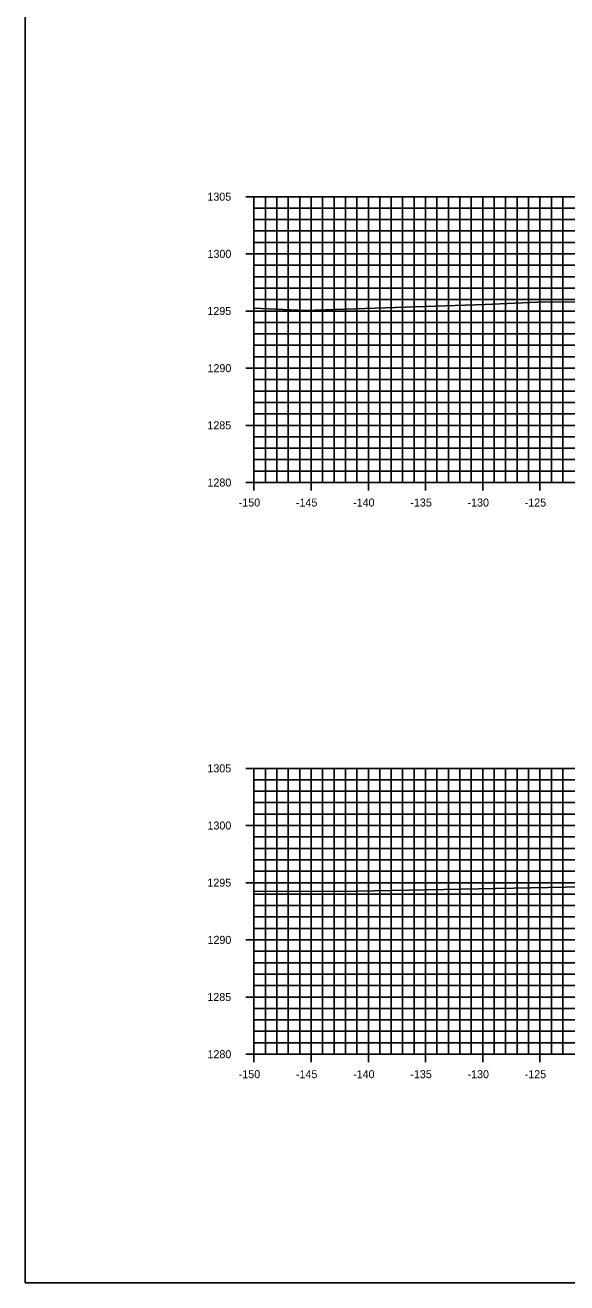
# Model space of a CAD drawing. Extents: x 674939 to 678919, y 750652 to 765176.
# Drawn here: x 678578.5 to 678625.9, y 758052.6 to 758162.6 of the extents above; entities that cross this region are included whole.
import ezdxf

# ---------------------------------------------------------------- set-up
doc = ezdxf.new("R2010")
doc.units = 0
for name, color, linetype in [('R_Axis', 7, 'Continuous'), ('R_Axis Annot', 7, 'Continuous'), ('R_Exist Surface', 7, 'Continuous'), ('R_Grid', 7, 'Continuous'), ('R_No Plot', 7, 'Continuous')]:
    doc.layers.add(name, color=color, linetype=linetype)

msp = doc.modelspace()

# ---------------------------------------------------------------- linework, layer by layer
at = {"layer": 'R_Axis'}
for p, q in [((678597.83, 758147.55), (678599.23, 758147.55)), ((678598.53, 758122.55), (678598.53, 758147.55)), ((678598.53, 758146.55), (678598.88, 758146.55)), ((678598.53, 758145.55), (678598.88, 758145.55)), ((678598.53, 758144.55), (678598.88, 758144.55)), ((678598.53, 758143.55), (678598.88, 758143.55)), ((678597.83, 758142.55), (678599.23, 758142.55)), ((678598.53, 758141.55), (678598.88, 758141.55)), ((678598.53, 758140.55), (678598.88, 758140.55)), ((678598.53, 758139.55), (678598.88, 758139.55)), ((678598.53, 758138.55), (678598.88, 758138.55)), ((678597.83, 758137.55), (678599.23, 758137.55)), ((678598.53, 758136.55), (678598.88, 758136.55)), ((678598.53, 758135.55), (678598.88, 758135.55)), ((678598.53, 758134.55), (678598.88, 758134.55)), ((678598.53, 758133.55), (678598.88, 758133.55)), ((678597.83, 758132.55), (678599.23, 758132.55)), ((678598.53, 758131.55), (678598.88, 758131.55)), ((678598.53, 758130.55), (678598.88, 758130.55)), ((678598.53, 758129.55), (678598.88, 758129.55)), ((678598.53, 758128.55), (678598.88, 758128.55)), ((678597.83, 758127.55), (678599.23, 758127.55)), ((678598.53, 758126.55), (678598.88, 758126.55)), ((678598.53, 758125.55), (678598.88, 758125.55)), ((678598.53, 758124.55), (678598.88, 758124.55)), ((678598.53, 758123.55), (678598.88, 758123.55)), ((678597.83, 758122.55), (678599.23, 758122.55)), ((678598.53, 758121.85), (678598.53, 758123.25)), ((678598.53, 758122.55), (678898.53, 758122.55)), ((678603.53, 758121.85), (678603.53, 758123.25)), ((678608.53, 758121.85), (678608.53, 758123.25)), ((678613.53, 758121.85), (678613.53, 758123.25)), ((678618.53, 758121.85), (678618.53, 758123.25)), ((678623.53, 758121.85), (678623.53, 758123.25)), ((678597.83, 758097.55), (678599.23, 758097.55)), ((678598.53, 758072.55), (678598.53, 758097.55)), ((678598.53, 758096.55), (678598.88, 758096.55)), ((678598.53, 758095.55), (678598.88, 758095.55)), ((678598.53, 758094.55), (678598.88, 758094.55)), ((678597.83, 758092.55), (678599.23, 758092.55)), ((678598.53, 758093.55), (678598.88, 758093.55)), ((678598.53, 758091.55), (678598.88, 758091.55)), ((678598.53, 758090.55), (678598.88, 758090.55)), ((678598.53, 758089.55), (678598.88, 758089.55)), ((678598.53, 758088.55), (678598.88, 758088.55)), ((678597.83, 758087.55), (678599.23, 758087.55)), ((678598.53, 758086.55), (678598.88, 758086.55)), ((678598.53, 758085.55), (678598.88, 758085.55)), ((678598.53, 758084.55), (678598.88, 758084.55)), ((678598.53, 758083.55), (678598.88, 758083.55)), ((678597.83, 758082.55), (678599.23, 758082.55)), ((678598.53, 758081.55), (678598.88, 758081.55)), ((678598.53, 758080.55), (678598.88, 758080.55)), ((678598.53, 758079.55), (678598.88, 758079.55)), ((678598.53, 758078.55), (678598.88, 758078.55)), ((678597.83, 758077.55), (678599.23, 758077.55)), ((678598.53, 758076.55), (678598.88, 758076.55)), ((678598.53, 758075.55), (678598.88, 758075.55)), ((678598.53, 758074.55), (678598.88, 758074.55)), ((678598.53, 758073.55), (678598.88, 758073.55)), ((678598.53, 758071.85), (678598.53, 758073.25)), ((678603.53, 758071.85), (678603.53, 758073.25)), ((678608.53, 758071.85), (678608.53, 758073.25)), ((678613.53, 758071.85), (678613.53, 758073.25)), ((678618.53, 758071.85), (678618.53, 758073.25)), ((678623.53, 758071.85), (678623.53, 758073.25)), ((678597.83, 758072.55), (678599.23, 758072.55)), ((678598.53, 758072.55), (678898.53, 758072.55))]:
    msp.add_line(p, q, dxfattribs=at)
at = {"layer": 'R_Exist Surface'}
for points in [[(678598.53, 758137.79), (678603.01, 758137.59), (678618.73, 758138.12), (678623.96, 758138.34), (678631.69, 758138.29)], [(678598.53, 758086.78), (678599.9, 758086.81), (678606.02, 758086.77), (678625.77, 758087.16), (678627.26, 758087.2)]]:
    msp.add_lwpolyline(points, dxfattribs=at)
at = {"layer": 'R_Grid'}
for p, q in [((678598.53, 758147.55), (678898.53, 758147.55)), ((678598.53, 758122.55), (678598.53, 758147.55)), ((678599.53, 758122.55), (678599.53, 758147.55)), ((678600.53, 758122.55), (678600.53, 758147.55)), ((678601.53, 758122.55), (678601.53, 758147.55)), ((678602.53, 758122.55), (678602.53, 758147.55)), ((678603.53, 758122.55), (678603.53, 758147.55)), ((678604.53, 758122.55), (678604.53, 758147.55)), ((678605.53, 758122.55), (678605.53, 758147.55)), ((678606.53, 758122.55), (678606.53, 758147.55)), ((678607.53, 758122.55), (678607.53, 758147.55)), ((678608.53, 758122.55), (678608.53, 758147.55)), ((678609.53, 758122.55), (678609.53, 758147.55)), ((678610.53, 758122.55), (678610.53, 758147.55)), ((678611.53, 758122.55), (678611.53, 758147.55)), ((678612.53, 758122.55), (678612.53, 758147.55)), ((678613.53, 758122.55), (678613.53, 758147.55)), ((678614.53, 758122.55), (678614.53, 758147.55)), ((678615.53, 758122.55), (678615.53, 758147.55)), ((678616.53, 758122.55), (678616.53, 758147.55)), ((678617.53, 758122.55), (678617.53, 758147.55)), ((678618.53, 758122.55), (678618.53, 758147.55)), ((678619.53, 758122.55), (678619.53, 758147.55)), ((678620.53, 758122.55), (678620.53, 758147.55)), ((678621.53, 758122.55), (678621.53, 758147.55)), ((678622.53, 758122.55), (678622.53, 758147.55)), ((678623.53, 758122.55), (678623.53, 758147.55)), ((678624.53, 758122.55), (678624.53, 758147.55)), ((678625.53, 758122.55), (678625.53, 758147.55)), ((678598.53, 758146.55), (678898.53, 758146.55)), ((678598.53, 758145.55), (678898.53, 758145.55)), ((678598.53, 758144.55), (678898.53, 758144.55)), ((678598.53, 758143.55), (678898.53, 758143.55)), ((678598.53, 758142.55), (678898.53, 758142.55)), ((678598.53, 758141.55), (678898.53, 758141.55)), ((678598.53, 758140.55), (678898.53, 758140.55)), ((678598.53, 758139.55), (678898.53, 758139.55)), ((678598.53, 758138.55), (678898.53, 758138.55)), ((678598.53, 758137.55), (678898.53, 758137.55)), ((678598.53, 758136.55), (678898.53, 758136.55)), ((678598.53, 758135.55), (678898.53, 758135.55)), ((678598.53, 758134.55), (678898.53, 758134.55)), ((678598.53, 758133.55), (678898.53, 758133.55)), ((678598.53, 758132.55), (678898.53, 758132.55)), ((678598.53, 758131.55), (678898.53, 758131.55)), ((678598.53, 758130.55), (678898.53, 758130.55)), ((678598.53, 758129.55), (678898.53, 758129.55)), ((678598.53, 758128.55), (678898.53, 758128.55)), ((678598.53, 758127.55), (678898.53, 758127.55)), ((678598.53, 758126.55), (678898.53, 758126.55)), ((678598.53, 758125.55), (678898.53, 758125.55)), ((678598.53, 758124.55), (678898.53, 758124.55)), ((678598.53, 758123.55), (678898.53, 758123.55)), ((678598.53, 758122.55), (678898.53, 758122.55)), ((678598.53, 758097.55), (678898.53, 758097.55)), ((678598.53, 758072.55), (678598.53, 758097.55)), ((678599.53, 758072.55), (678599.53, 758097.55)), ((678600.53, 758072.55), (678600.53, 758097.55)), ((678601.53, 758072.55), (678601.53, 758097.55)), ((678602.53, 758072.55), (678602.53, 758097.55)), ((678603.53, 758072.55), (678603.53, 758097.55)), ((678604.53, 758072.55), (678604.53, 758097.55)), ((678605.53, 758072.55), (678605.53, 758097.55)), ((678606.53, 758072.55), (678606.53, 758097.55)), ((678607.53, 758072.55), (678607.53, 758097.55)), ((678608.53, 758072.55), (678608.53, 758097.55)), ((678609.53, 758072.55), (678609.53, 758097.55)), ((678610.53, 758072.55), (678610.53, 758097.55)), ((678611.53, 758072.55), (678611.53, 758097.55)), ((678612.53, 758072.55), (678612.53, 758097.55)), ((678613.53, 758072.55), (678613.53, 758097.55)), ((678614.53, 758072.55), (678614.53, 758097.55)), ((678615.53, 758072.55), (678615.53, 758097.55)), ((678616.53, 758072.55), (678616.53, 758097.55)), ((678617.53, 758072.55), (678617.53, 758097.55)), ((678618.53, 758072.55), (678618.53, 758097.55)), ((678619.53, 758072.55), (678619.53, 758097.55)), ((678620.53, 758072.55), (678620.53, 758097.55)), ((678621.53, 758072.55), (678621.53, 758097.55)), ((678622.53, 758072.55), (678622.53, 758097.55)), ((678623.53, 758072.55), (678623.53, 758097.55)), ((678624.53, 758072.55), (678624.53, 758097.55)), ((678625.53, 758072.55), (678625.53, 758097.55)), ((678598.53, 758096.55), (678898.53, 758096.55)), ((678598.53, 758095.55), (678898.53, 758095.55)), ((678598.53, 758094.55), (678898.53, 758094.55)), ((678598.53, 758093.55), (678898.53, 758093.55)), ((678598.53, 758092.55), (678898.53, 758092.55)), ((678598.53, 758091.55), (678898.53, 758091.55)), ((678598.53, 758090.55), (678898.53, 758090.55)), ((678598.53, 758089.55), (678898.53, 758089.55)), ((678598.53, 758088.55), (678898.53, 758088.55)), ((678598.53, 758087.55), (678898.53, 758087.55)), ((678598.53, 758086.55), (678898.53, 758086.55)), ((678598.53, 758085.55), (678898.53, 758085.55)), ((678598.53, 758084.55), (678898.53, 758084.55)), ((678598.53, 758083.55), (678898.53, 758083.55)), ((678598.53, 758082.55), (678898.53, 758082.55)), ((678598.53, 758081.55), (678898.53, 758081.55)), ((678598.53, 758080.55), (678898.53, 758080.55)), ((678598.53, 758079.55), (678898.53, 758079.55)), ((678598.53, 758078.55), (678898.53, 758078.55)), ((678598.53, 758077.55), (678898.53, 758077.55)), ((678598.53, 758076.55), (678898.53, 758076.55)), ((678598.53, 758075.55), (678898.53, 758075.55)), ((678598.53, 758074.55), (678898.53, 758074.55)), ((678598.53, 758073.55), (678898.53, 758073.55)), ((678598.53, 758072.55), (678898.53, 758072.55))]:
    msp.add_line(p, q, dxfattribs=at)
at = {"layer": 'R_No Plot'}
msp.add_lwpolyline([(678578.53, 758052.55), (678918.53, 758052.55), (678918.53, 758272.55), (678578.53, 758272.55)], close=True, dxfattribs=at)

# ---------------------------------------------------------------- texts
at = {"layer": 'R_Axis Annot'}
for s, p in [('1305', (678594.46, 758147.2)), ('1300', (678594.47, 758142.2)), ('1295', (678594.46, 758137.2)), ('1290', (678594.47, 758132.2)), ('1285', (678594.46, 758127.2)), ('1280', (678594.47, 758122.2)), ('-150', (678597.2, 758120.45)), ('-145', (678602.2, 758120.45)), ('-140', (678607.2, 758120.45)), ('-135', (678612.2, 758120.45)), ('-130', (678617.2, 758120.45)), ('-125', (678622.2, 758120.45)), ('1305', (678594.46, 758097.2)), ('1300', (678594.47, 758092.2)), ('1295', (678594.46, 758087.2)), ('1290', (678594.47, 758082.2)), ('1285', (678594.46, 758077.2)), ('1280', (678594.47, 758072.2)), ('-150', (678597.2, 758070.45)), ('-145', (678602.2, 758070.45)), ('-140', (678607.2, 758070.45)), ('-135', (678612.2, 758070.45)), ('-130', (678617.2, 758070.45)), ('-125', (678622.2, 758070.45))]:
    msp.add_text(s, height=0.7, dxfattribs=at).set_placement(p)

doc.saveas('drawing.dxf')
